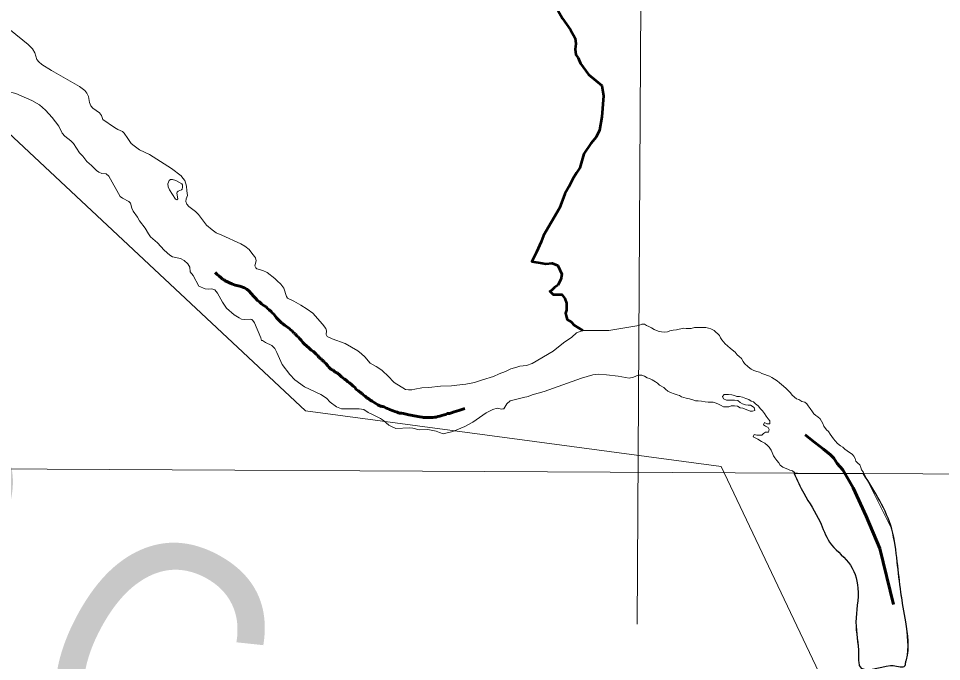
# Model space of a CAD drawing. Extents: x 553962 to 842807, y 8883888 to 9032388.
# Drawn here: x 811973 to 813925, y 9009761 to 9011120 of the extents above; entities that cross this region are included whole.
import ezdxf

# ---------------------------------------------------------------- set-up
doc = ezdxf.new("R2010")
doc.units = 0
doc.header["$LTSCALE"] = 160
doc.linetypes.add('LONG_DASH_SHORT_DASH', pattern=[9.9, 6, -1.2, 1.5, -1.2])
doc.layers.add('60', color=7, linetype='Continuous', lineweight=13)

msp = doc.modelspace()

# ---------------------------------------------------------------- linework, layer by layer
at = {"layer": '60', "lineweight": 25}
msp.add_line((813760, 9010158), (813613.5, 9010159), dxfattribs=at)
msp.add_line((813760, 9010158), (813613.5, 9010159), dxfattribs=at)
at = {"layer": '60'}
msp.add_line((813820, 9010041), (813759.1, 9010162.1), dxfattribs=at)
for points in [[(813360.1, 9023569.2), (813315.9, 9015692.6), (813281.3, 9009840.4)], [(814299.2, 9008405.6), (813459.3, 9010173.7), (812580.4, 9010291.1), (811653.1, 9011157.7), (810559.5, 9011280.2), (810195, 9011908.6), (808314.1, 9012880.2), (806826.8, 9013064), (805532, 9014193.1), (804657.2, 9014070.6)], [(811956.1, 9011095.9), (811993.3, 9011065.2), (812002.6, 9011056.4), (812007.6, 9011047.6), (812012, 9011033.8), (812015.9, 9011028.6), (812022.5, 9011023.1), (812042.7, 9011010.4), (812102.4, 9010976.3), (812113.4, 9010968.3), (812117.8, 9010962.4), (812121.1, 9010955.2), (812123.5, 9010942.8), (812125.9, 9010936), (812130.4, 9010931), (812144.6, 9010920.7), (812148.7, 9010915), (812151.8, 9010906.8), (812176.2, 9010889.7), (812183.1, 9010885.8), (812188, 9010883.8)], [(812188, 9010883.8), (812183.1, 9010885.8), (812176.2, 9010889.7), (812151.8, 9010906.8), (812148.7, 9010915), (812144.6, 9010920.7), (812130.4, 9010931), (812125.9, 9010936), (812123.5, 9010942.8), (812121.1, 9010955.2), (812117.8, 9010962.4), (812113.4, 9010968.3), (812102.4, 9010976.3), (812042.7, 9011010.4), (812022.5, 9011023.1), (812015.9, 9011028.6), (812012, 9011033.8), (812007.6, 9011047.6), (812002.6, 9011056.4), (811993.3, 9011065.2), (811956.1, 9011095.9)], [(812051.4, 9010902.2), (812044.3, 9010911.3), (812030.4, 9010926.4), (812017.5, 9010937.7), (812001.5, 9010947), (811967.5, 9010961.8), (811949.9, 9010965.8), (811936.7, 9010966.9), (811915.7, 9010971.8), (811906, 9010972.8), (811903.4, 9010971.6), (811898.1, 9010967), (811890.3, 9010967), (811882.1, 9010965)], [(812248.2, 9010665.4), (812241, 9010677.5), (812228.9, 9010692.4), (812224.7, 9010700.7), (812216, 9010713.4), (812213.2, 9010719.7), (812210.1, 9010730.2), (812206.3, 9010733.8), (812193.4, 9010740.4), (812188.2, 9010744.4), (812164.5, 9010786.9), (812158.8, 9010792), (812149.4, 9010793), (812142.8, 9010795.4), (812138.2, 9010798.9), (812127.7, 9010809.7), (812117.7, 9010817.9), (812109.6, 9010829.4), (812102.4, 9010836.2), (812089.3, 9010856.4), (812084.2, 9010861.7), (812071.2, 9010872), (812065.8, 9010878.2), (812058.8, 9010892.8), (812051.4, 9010902.2)], [(812188, 9010883.8), (812192.8, 9010881.7), (812196.7, 9010878.2), (812204.2, 9010866.5), (812211.8, 9010856.5), (812217.5, 9010851.3), (812228.8, 9010842.9), (812249.9, 9010833.2), (812273.5, 9010818.4)], [(812273.5, 9010818.4), (812249.9, 9010833.2), (812228.8, 9010842.9), (812217.5, 9010851.3), (812211.8, 9010856.5), (812204.2, 9010866.5), (812196.7, 9010878.2), (812192.8, 9010881.7), (812188, 9010883.8)], [(812273.5, 9010818.4), (812297, 9010803.6), (812316.9, 9010788.1), (812320.8, 9010783)], [(812320.8, 9010783), (812316.9, 9010788.1), (812297, 9010803.6), (812273.5, 9010818.4)], [(812320.8, 9010783), (812324.7, 9010777.9), (812328.5, 9010766), (812329.4, 9010756.1)], [(812329.4, 9010756.1), (812328.5, 9010766), (812324.7, 9010777.9), (812320.8, 9010783)], [(812329.4, 9010756.1), (812330.3, 9010746.2), (812327.7, 9010738.9), (812327.1, 9010733.6), (812328.9, 9010728.2), (812333.6, 9010723), (812347.3, 9010712.3), (812347.3, 9010712.3), (812353.7, 9010706.1), (812371, 9010683.9), (812382.7, 9010673.7), (812391.4, 9010667.7), (812403.2, 9010662.4)], [(812403.2, 9010662.4), (812391.4, 9010667.7), (812382.7, 9010673.7), (812371, 9010683.9), (812353.7, 9010706.1), (812347.3, 9010712.3), (812347.3, 9010712.3), (812333.6, 9010723), (812328.9, 9010728.2), (812327.1, 9010733.6), (812327.7, 9010738.9), (812330.3, 9010746.2), (812329.4, 9010756.1)], [(812354.8, 9010554.8), (812342.4, 9010577.2), (812336.2, 9010584.8), (812335.3, 9010595.1), (812331.2, 9010602.2), (812323.2, 9010609), (812315.7, 9010613.3), (812299.2, 9010616.7), (812293.1, 9010620.1), (812281.2, 9010630.8), (812266.8, 9010645.9), (812252.2, 9010658.6), (812248.2, 9010665.4)], [(812403.2, 9010662.4), (812443.2, 9010644.4), (812451.6, 9010639.3), (812461.1, 9010631.8), (812466.7, 9010624.7)], [(812466.7, 9010624.7), (812461.1, 9010631.8), (812451.6, 9010639.3), (812443.2, 9010644.4), (812403.2, 9010662.4)], [(812466.7, 9010624.7), (812472.3, 9010617.6), (812474.2, 9010614.2), (812475.6, 9010608.3), (812472.8, 9010597.6), (812475, 9010593.4), (812477.3, 9010591.6), (812489.9, 9010587.8), (812498.9, 9010583.2), (812515.2, 9010570.5), (812520.1, 9010566)], [(812520.1, 9010566), (812515.2, 9010570.5), (812498.9, 9010583.2), (812489.9, 9010587.8), (812477.3, 9010591.6), (812475, 9010593.4), (812472.8, 9010597.6), (812475.6, 9010608.3), (812474.2, 9010614.2), (812472.3, 9010617.6), (812466.7, 9010624.7)], [(812520.1, 9010566), (812527.8, 9010559), (812534.3, 9010550.2), (812539.7, 9010532.7), (812541.9, 9010529.5), (812555.7, 9010522.8), (812570.1, 9010514.2)], [(812570.1, 9010514.2), (812555.7, 9010522.8), (812541.9, 9010529.5), (812539.7, 9010532.7), (812534.3, 9010550.2), (812527.8, 9010559), (812520.1, 9010566)], [(812429, 9010494.3), (812413.1, 9010508.2), (812404.9, 9010520.5), (812394, 9010540.2), (812388.4, 9010547.1), (812381.8, 9010548.9), (812374.3, 9010548.3), (812367.7, 9010548.8), (812354.8, 9010554.8)], [(812570.1, 9010514.2), (812584, 9010506), (812595.7, 9010497.7), (812616.3, 9010474.2), (812622.9, 9010465.2), (812624.5, 9010460.3), (812623.5, 9010452.6), (812626.2, 9010448.5), (812636.6, 9010443.5), (812664.2, 9010433.2), (812690.8, 9010418.3), (812698.3, 9010411.8)], [(812698.3, 9010411.8), (812690.8, 9010418.3), (812664.2, 9010433.2), (812636.6, 9010443.5), (812626.2, 9010448.5), (812623.5, 9010452.6), (812624.5, 9010460.3), (812622.9, 9010465.2), (812616.3, 9010474.2), (812595.7, 9010497.7), (812584, 9010506), (812570.1, 9010514.2)], [(812472.2, 9010477.2), (812469, 9010482.2), (812466.6, 9010484.1), (812464.7, 9010484.7), (812450.6, 9010484.1), (812444.7, 9010484.9), (812439.5, 9010487.4), (812429, 9010494.3)], [(812612.3, 9010325.8), (812577.7, 9010342.1), (812557.5, 9010356.7), (812547, 9010368), (812530.5, 9010389.4), (812519.8, 9010414.8), (812515.1, 9010423.1), (812509.2, 9010429.2), (812495.2, 9010435.6), (812488.9, 9010439.5), (812486.8, 9010439.9), (812485.9, 9010445.7), (812472.2, 9010477.2)], [(813026.9, 9010383.5), (813033.3, 9010385.4), (813047.4, 9010386.7), (813059.4, 9010391), (813104.1, 9010417.5), (813125.6, 9010434.6), (813143.1, 9010446.7), (813153.1, 9010455.9), (813166.8, 9010460.8), (813181.8, 9010460.8), (813221.6, 9010460.8), (813251.5, 9010465.7), (813285, 9010471.4)], [(813455.3, 9010450.3), (813451.8, 9010453.9), (813447.8, 9010457.5), (813444.2, 9010461.1), (813437.6, 9010464.2), (813432.1, 9010466.2), (813426.5, 9010467.3), (813420.4, 9010467.3), (813413.8, 9010467.4), (813407.7, 9010467.4), (813402.6, 9010467.5), (813395.9, 9010465.5), (813390.3, 9010465.5), (813385.3, 9010465.5), (813379.7, 9010465.6), (813364.4, 9010462.1), (813357.8, 9010461.6), (813350.6, 9010460.2), (813345.5, 9010458.2), (813339.4, 9010457.7), (813333.3, 9010458.2), (813327.7, 9010458.8), (813322.2, 9010460.8), (813317.6, 9010463.4), (813311.5, 9010466.5), (813306.5, 9010469.1), (813301.4, 9010471.2), (813297.3, 9010474.2), (813291.7, 9010474.3), (813285, 9010471.4), (813251.5, 9010465.7), (813221.6, 9010460.8), (813181.8, 9010460.8), (813166.8, 9010460.8)], [(813285, 9010471.4), (813291.7, 9010474.3), (813297.3, 9010474.2), (813301.4, 9010471.2), (813306.5, 9010469.1), (813311.5, 9010466.5), (813317.6, 9010463.4), (813322.2, 9010460.8), (813327.7, 9010458.8), (813333.3, 9010458.2), (813339.4, 9010457.7), (813345.5, 9010458.2), (813350.6, 9010460.2), (813357.8, 9010461.6), (813364.4, 9010462.1), (813379.7, 9010465.6), (813385.3, 9010465.5), (813390.3, 9010465.5), (813395.9, 9010465.5), (813402.6, 9010467.5), (813407.7, 9010467.4), (813413.8, 9010467.4), (813420.4, 9010467.3), (813426.5, 9010467.3), (813432.1, 9010466.2), (813437.6, 9010464.2), (813444.2, 9010461.1), (813447.8, 9010457.5), (813451.8, 9010453.9), (813455.3, 9010450.3)], [(813166.8, 9010460.8), (813153.1, 9010455.9), (813143.1, 9010446.7), (813125.6, 9010434.6), (813104.1, 9010417.5), (813059.4, 9010391), (813047.4, 9010386.7), (813033.3, 9010385.4), (813026.9, 9010383.5)], [(813455.3, 9010450.3), (813457.9, 9010445.7), (813460.4, 9010441.1), (813464.4, 9010437), (813467.9, 9010432.9), (813472.5, 9010428.8), (813478.6, 9010423.2), (813488.7, 9010415), (813492.7, 9010409.8), (813497.3, 9010406.2), (813501.8, 9010401.6), (813505.8, 9010395.5), (813508.3, 9010390.9), (813516.4, 9010384.2), (813522.5, 9010379.1), (813528.1, 9010376.5), (813534.7, 9010374.4), (813540.3, 9010372.8), (813545.3, 9010370.3), (813551.4, 9010368.2), (813557, 9010366.1), (813561.6, 9010364.1), (813566.6, 9010361.5), (813571.7, 9010357.9), (813577.3, 9010354.8), (813582.8, 9010350.2), (813586.9, 9010346.6), (813590.9, 9010343.5), (813596.5, 9010338.4), (813600, 9010334.8), (813606.1, 9010329.1), (813609.1, 9010324), (813618.2, 9010316.8), (813623.3, 9010314.8), (813629.9, 9010311.2), (813636, 9010309.6), (813640, 9010306), (813643, 9010301.4), (813647.1, 9010295.8), (813652.1, 9010289.1), (813655.1, 9010284.5), (813659.2, 9010281.4), (813663.7, 9010278.3), (813668.3, 9010274.2), (813674.3, 9010264.5), (813676.3, 9010258.9), (813681.8, 9010251.2), (813685.9, 9010247.6), (813689.9, 9010242), (813693.4, 9010236.9), (813696.5, 9010231.8), (813700, 9010227.7), (813705, 9010222), (813711.6, 9010216.9), (813716.2, 9010214.3), (813720.7, 9010210.2), (813725.3, 9010206.6), (813730.3, 9010203), (813735.9, 9010199.9), (813739.4, 9010195.3), (813742.5, 9010190.2), (813744, 9010185.1), (813748.5, 9010180.5), (813752.5, 9010176.9), (813754.5, 9010171.3)], [(813754.5, 9010171.3), (813752.5, 9010176.9), (813748.5, 9010180.5), (813744, 9010185.1), (813742.5, 9010190.2), (813739.4, 9010195.3), (813735.9, 9010199.9), (813730.3, 9010203), (813725.3, 9010206.6), (813720.7, 9010210.2), (813716.2, 9010214.3), (813711.6, 9010216.9), (813705, 9010222), (813700, 9010227.7), (813696.5, 9010231.8), (813693.4, 9010236.9), (813689.9, 9010242), (813685.9, 9010247.6), (813681.8, 9010251.2), (813676.3, 9010258.9), (813674.3, 9010264.5), (813668.3, 9010274.2), (813663.7, 9010278.3), (813659.2, 9010281.4), (813655.1, 9010284.5), (813652.1, 9010289.1), (813647.1, 9010295.8), (813643, 9010301.4), (813640, 9010306), (813636, 9010309.6), (813629.9, 9010311.2), (813623.3, 9010314.8), (813618.2, 9010316.8), (813609.1, 9010324), (813606.1, 9010329.1), (813600, 9010334.8), (813596.5, 9010338.4), (813590.9, 9010343.5), (813586.9, 9010346.6), (813582.8, 9010350.2), (813577.3, 9010354.8), (813571.7, 9010357.9), (813566.6, 9010361.5), (813561.6, 9010364.1), (813557, 9010366.1), (813551.4, 9010368.2), (813545.3, 9010370.3), (813540.3, 9010372.8), (813534.7, 9010374.4), (813528.1, 9010376.5), (813522.5, 9010379.1), (813516.4, 9010384.2), (813508.3, 9010390.9), (813505.8, 9010395.5), (813501.8, 9010401.6), (813497.3, 9010406.2), (813492.7, 9010409.8), (813488.7, 9010415), (813478.6, 9010423.2), (813472.5, 9010428.8), (813467.9, 9010432.9), (813464.4, 9010437), (813460.4, 9010441.1), (813457.9, 9010445.7), (813455.3, 9010450.3)], [(812698.3, 9010411.8), (812705.7, 9010405.3), (812716.7, 9010391.9), (812729.4, 9010384.9), (812741.6, 9010376.9), (812743.9, 9010374.8)], [(812743.9, 9010374.8), (812741.6, 9010376.9), (812729.4, 9010384.9), (812716.7, 9010391.9), (812705.7, 9010405.3), (812698.3, 9010411.8)], [(812743.9, 9010374.8), (812754.3, 9010365.4), (812767.7, 9010350.9), (812791.8, 9010336.6), (812798.2, 9010335.3), (812804.9, 9010335.6), (812811.2, 9010336.8)], [(812811.2, 9010336.8), (812804.9, 9010335.6), (812798.2, 9010335.3), (812791.8, 9010336.6), (812767.7, 9010350.9), (812754.3, 9010365.4), (812743.9, 9010374.8)], [(812954.2, 9010356.5), (812977.5, 9010363.8), (812989.4, 9010369.2), (813003.2, 9010374), (813014.2, 9010379.8), (813026.9, 9010383.5)], [(813026.9, 9010383.5), (813014.2, 9010379.8), (813003.2, 9010374), (812989.4, 9010369.2), (812977.5, 9010363.8), (812954.2, 9010356.5)], [(813283.9, 9010366.8), (813273.5, 9010362), (813264.9, 9010360.5), (813241.6, 9010364.4), (813216.8, 9010367.6), (813200.4, 9010368.6), (813188.1, 9010367), (813163.6, 9010360), (813084.8, 9010331.7), (813059.6, 9010324.8), (813051.2, 9010321.2), (813047.9, 9010320.8)], [(812900.5, 9010345.6), (812918.9, 9010347.7), (812937.5, 9010351.2), (812954.2, 9010356.5)], [(812954.2, 9010356.5), (812937.5, 9010351.2), (812918.9, 9010347.7), (812900.5, 9010345.6)], [(813511.4, 9010317), (813504.3, 9010320.1), (813497.7, 9010321.7), (813492.1, 9010321.7), (813487, 9010323.8), (813482, 9010325.3), (813474.8, 9010325.4), (813465.2, 9010325.5), (813462.1, 9010321.4), (813464.1, 9010316.3), (813470.2, 9010313.7), (813475.8, 9010313.7), (813480.9, 9010313.6), (813487.5, 9010313.6), (813494.1, 9010313), (813499.1, 9010308.9), (813504.2, 9010305.8), (813510.3, 9010303.8), (813515.9, 9010303.2), (813521, 9010303.2), (813528.6, 9010298.1), (813530.6, 9010291.9), (813525.5, 9010290.4), (813520.4, 9010290.5), (813515.3, 9010292.5), (813509.7, 9010294.6), (813505.2, 9010296.7), (813499.6, 9010297.2), (813494, 9010301.3), (813487.4, 9010301.9), (813480.3, 9010301.4), (813475.2, 9010299.9), (813469.6, 9010299.4), (813464, 9010299.5), (813459.4, 9010302.1), (813453.8, 9010305.2), (813448.8, 9010307.2), (813442.2, 9010309.3), (813437.1, 9010309.3), (813432, 9010309.4), (813425.4, 9010309.9), (813417.8, 9010311.5), (813410.7, 9010312.1), (813404.6, 9010312.1), (813399.5, 9010314.2), (813392.4, 9010316.2), (813384.8, 9010317.8), (813375.6, 9010320.9), (813371.1, 9010323.5), (813366, 9010325.1), (813359.4, 9010327.2), (813351.8, 9010330.2), (813346.2, 9010332.8), (813341.7, 9010336.9), (813337.6, 9010340.5), (813329, 9010345.2), (813324.5, 9010349.3), (813320.4, 9010352.4), (813313.3, 9010357), (813307.7, 9010359.6), (813302.7, 9010361.1), (813297.1, 9010364.2), (813291.5, 9010366.3), (813286.4, 9010366.3), (813283.9, 9010366.8)], [(812811.2, 9010336.8), (812826.2, 9010339.7), (812840.8, 9010340.2), (812865.3, 9010343.3), (812888.6, 9010344.2), (812900.5, 9010345.6)], [(812900.5, 9010345.6), (812888.6, 9010344.2), (812865.3, 9010343.3), (812840.8, 9010340.2), (812826.2, 9010339.7), (812811.2, 9010336.8)], [(812713, 9010288), (812703.2, 9010293.7), (812693.3, 9010295.2), (812656.6, 9010295.6), (812645.7, 9010299.6), (812632.3, 9010309.5), (812624.6, 9010317.7), (812612.3, 9010325.8)], [(813047.9, 9010320.8), (813043.8, 9010320.2), (813013, 9010312.1), (813005.6, 9010306), (812999.2, 9010295.4), (812997.2, 9010295.1)], [(813567.1, 9010203.1), (813565.1, 9010207.7), (813561, 9010214.3), (813557, 9010217.9), (813551.4, 9010222.5), (813544.3, 9010226.6), (813536.8, 9010231.3), (813532.2, 9010233.3), (813527.1, 9010235.9), (813528.7, 9010241), (813534.3, 9010239.4), (813539.9, 9010239.4), (813544.9, 9010239.9), (813549, 9010243.4), (813553.1, 9010246.4), (813559.2, 9010245.9), (813560.8, 9010251.5), (813558.3, 9010256.1), (813553.2, 9010258.7), (813548.7, 9010261.8), (813550.7, 9010266.3), (813555.8, 9010263.7), (813561.9, 9010263.7), (813562.4, 9010269.8), (813558.4, 9010274.4), (813554.4, 9010280.1), (813550.9, 9010285.7), (813546.8, 9010291.3), (813542.3, 9010295.4), (813537.7, 9010301.6), (813531.7, 9010306.2), (813527.6, 9010310.3), (813522.6, 9010311.8), (813517.5, 9010314.9), (813511.4, 9010317)], [(812997.2, 9010295.1), (812994.8, 9010294.7), (812985.5, 9010296.8), (812976, 9010293.7), (812962.1, 9010286.7), (812934.1, 9010267), (812916.8, 9010258), (812891.9, 9010247.8), (812871.2, 9010242.7), (812863.6, 9010245.4)], [(812863.6, 9010245.4), (812856.1, 9010248), (812838.8, 9010251.4), (812820.3, 9010251.2), (812807.1, 9010254.7), (812800.1, 9010255.3), (812771.4, 9010253.7), (812763.2, 9010257.1), (812756.4, 9010261), (812744.8, 9010270.7), (812738.6, 9010274.8), (812720.1, 9010283.8), (812713, 9010288)], [(800153.2, 9010219.3), (807800.9, 9010190.4), (820498.6, 9010123)], [(813613.5, 9010159), (813614.1, 9010161), (813610, 9010164.6), (813604.5, 9010165.6), (813599.9, 9010167.7), (813594.8, 9010169.8), (813589.2, 9010171.8), (813584.2, 9010176), (813581.2, 9010181.6), (813577.1, 9010186.2), (813572.6, 9010191.8), (813569.6, 9010196.4), (813567.1, 9010203.1)], [(813754.5, 9010171.3), (813756, 9010166.2), (813759.1, 9010162.1), (813760, 9010158), (813613.5, 9010159)], [(813759.1, 9010162.1), (813756, 9010166.2), (813754.5, 9010171.3)]]:
    msp.add_lwpolyline(points, dxfattribs=at)
at = {"layer": '60', "lineweight": 53}
msp.add_lwpolyline([(813113.6, 9011138.2), (813123.6, 9011120), (813140.2, 9011096.7), (813150.2, 9011078.5), (813151.8, 9011066.8), (813150.2, 9011055.2), (813151.8, 9011043.6), (813156.8, 9011037), (813161.8, 9011025.3), (813178.4, 9011002.1), (813195.1, 9010988.8), (813206.7, 9010978.8), (813210, 9010957.2), (813206.7, 9010912.4), (813201.7, 9010884.2), (813195.1, 9010869.2), (813183.4, 9010856), (813168.5, 9010834.4), (813160.2, 9010804.5), (813153.5, 9010794.5), (813145.2, 9010781.2), (813136.9, 9010764.6), (813128.6, 9010749.7), (813117, 9010719.8), (813083.7, 9010661.7), (813078.7, 9010648.4), (813068.8, 9010626.8), (813058.8, 9010606.9), (813080.4, 9010603.6), (813088.7, 9010601.9), (813102, 9010603.6), (813113.6, 9010598.6), (813121.9, 9010580.3), (813120.3, 9010568.7), (813113.6, 9010557.1), (813107, 9010552.1), (813102, 9010547.1), (813097, 9010543.8), (813103.7, 9010537.1), (813121.9, 9010537.1), (813128.6, 9010528.8), (813131.9, 9010518.9), (813131.9, 9010508.9), (813131.9, 9010503.9), (813130.2, 9010497.3), (813131.9, 9010489), (813133.6, 9010484), (813141.9, 9010479), (813148.5, 9010472.4), (813166.8, 9010460.8)], dxfattribs=at)
at = {"layer": '60'}
msp.add_lwpolyline([(812317.8, 9010758.3), (812319.3, 9010760), (812320.3, 9010763.7), (812319.7, 9010769.1), (812318.6, 9010771.1), (812305.7, 9010777.7), (812299.1, 9010779.9), (812294.9, 9010779.9), (812292, 9010778), (812289.2, 9010770.8), (812289.9, 9010764.3), (812292.4, 9010758.4), (812305.2, 9010738.2), (812308.3, 9010737.1), (812310.1, 9010739.5), (812308.1, 9010751.5), (812308.5, 9010753.5), (812310.7, 9010755.4)], close=True, dxfattribs=at)
at = {"layer": '60', "linetype": 'LONG_DASH_SHORT_DASH', "lineweight": 60}
for points in [[(812507.2, 9010500.8), (812503.1, 9010504.9), (812499.5, 9010507.2), (812496.7, 9010510.8), (812490.6, 9010514.8), (812486.8, 9010517.1), (812482.7, 9010521.5), (812478.7, 9010524.3), (812474.6, 9010529.4), (812471, 9010532.5), (812465.4, 9010538.9), (812461.3, 9010544), (812456.3, 9010548.6), (812450.9, 9010551.1), (812441.5, 9010555), (812431.6, 9010556.8), (812424.5, 9010559.8), (812419.6, 9010561.9), (812415.3, 9010563.9), (812410.5, 9010566), (812407.9, 9010568), (812404.6, 9010569.5), (812401, 9010572.9), (812397.2, 9010576.7), (812393.1, 9010579.2), (812389.4, 9010583.8)], [(812629.8, 9010383.5), (812627.3, 9010386), (812623, 9010391.4), (812619.7, 9010393.7), (812617.9, 9010397), (812614.3, 9010398.8), (812612.3, 9010402.1), (812608.5, 9010404.2), (812606.4, 9010408.2), (812602.9, 9010410.8), (812597.3, 9010416.9), (812592.4, 9010419.2), (812587.3, 9010424.1), (812582.8, 9010427.9), (812577.4, 9010433), (812574.4, 9010435.8), (812570.8, 9010440.2), (812567.2, 9010444), (812564.9, 9010447.9), (812561.4, 9010449.9), (812559.3, 9010453.7), (812555.8, 9010455.5), (812552.2, 9010460.4), (812548.7, 9010462.2), (812546.4, 9010465.2), (812542.8, 9010467), (812539.2, 9010470.4), (812535.7, 9010472.2), (812531.6, 9010475.5), (812529.3, 9010477.5), (812525.5, 9010480.6), (812521.7, 9010485.2), (812519.1, 9010488), (812515.3, 9010492.6), (812513, 9010495.2), (812509.5, 9010498.5), (812507.2, 9010500.8)], [(812877, 9010283.2), (812873.1, 9010283), (812868.3, 9010281), (812864.5, 9010279.7), (812860.2, 9010278.9), (812856.1, 9010278.1), (812853.3, 9010277.6), (812849.7, 9010277.1), (812843.9, 9010277.1), (812840.1, 9010277.1), (812836, 9010277.1), (812833.7, 9010277.1), (812829.9, 9010277.4), (812827.1, 9010277.6), (812822.2, 9010278.4), (812817.9, 9010279.2), (812813.9, 9010279.9), (812810, 9010280.7), (812806.2, 9010281.5), (812802.9, 9010282.2), (812798.8, 9010283), (812793, 9010283.8), (812787.7, 9010285.3), (812782.8, 9010286.1), (812778.2, 9010286.1), (812774.2, 9010288.1), (812769.3, 9010289.9), (812765.2, 9010291.4), (812763.2, 9010291.9), (812760.2, 9010293.5), (812758.1, 9010294), (812754.3, 9010295.8), (812752, 9010296.3), (812748.7, 9010298.3), (812744.9, 9010300.1), (812740.6, 9010300.4), (812736, 9010302.2), (812732.9, 9010304), (812729.1, 9010307), (812725, 9010308.6), (812721, 9010311.9), (812716.6, 9010313.4), (812713.8, 9010316.5), (812710, 9010319), (812706.5, 9010322.1), (812702.7, 9010324.2), (812700.1, 9010327.5), (812696.8, 9010329.5), (812692.2, 9010333.6), (812687.1, 9010336.4), (812684.6, 9010341), (812680.8, 9010343.3), (812677.5, 9010346.9), (812672.9, 9010350.5), (812669.6, 9010352.5), (812665.5, 9010356.4), (812662.9, 9010357.9), (812658.9, 9010361.2), (812656.6, 9010362.8), (812652.8, 9010366.6), (812646.9, 9010371.4), (812642.6, 9010372.7), (812638.5, 9010376.8), (812634.4, 9010378.8), (812629.8, 9010383.5)], [(812917.2, 9010296.3), (812917.2, 9010296.3), (812913.1, 9010294.8), (812908.5, 9010293.2), (812904.2, 9010292), (812894.5, 9010288.9), (812889.2, 9010287.1), (812884.6, 9010285.8), (812879.8, 9010285.3), (812877, 9010283.2)], [(813823.6, 9009881.7), (813794.7, 9010000), (813765.7, 9010068.6), (813738.6, 9010128.5), (813716.4, 9010166.2), (813704.8, 9010179.8), (813697.1, 9010191.3), (813690.5, 9010198.4), (813675.2, 9010210.2), (813656.9, 9010224), (813637.1, 9010240.4)]]:
    msp.add_lwpolyline(points, dxfattribs=at)
at = {"layer": '60', "lineweight": 25}
for points in [[(813613.5, 9010159), (813633.8, 9010116.9), (813668.2, 9010056.8), (813688.2, 9010013.8), (813728.3, 9009970.8), (813748.4, 9009916.4), (813744.1, 9009844.7), (813749.8, 9009777.4), (813749.8, 9009762.8), (813751.3, 9009753), (813817.2, 9009753), (813822.9, 9009753), (813848, 9009753), (813849.1, 9009757.7), (813850.9, 9009765.2), (813849.5, 9009845.2), (813839.2, 9009907.4), (813831.5, 9009972.2), (813820, 9010041), (813760, 9010158)], [(813613.5, 9010159), (813633.8, 9010116.9), (813668.2, 9010056.8), (813688.2, 9010013.8), (813728.3, 9009970.8), (813748.4, 9009916.4), (813744.1, 9009844.7), (813749.8, 9009777.4), (813749.9, 9009769.2)], [(813840.9, 9009895.6), (813839.2, 9009907.4), (813831.5, 9009972.2), (813820, 9010041), (813760, 9010158)]]:
    msp.add_spline(points, degree=3, dxfattribs=at)
at = {"layer": '60'}
msp.add_spline([(813848.8, 9009753.5), (813849.1, 9009757.7), (813850.9, 9009765.2), (813849.5, 9009845.2), (813839.2, 9009907.4), (813831.5, 9009972.2), (813820, 9010041)], degree=3, dxfattribs=at)

# ---------------------------------------------------------------- texts
at = {"layer": '60', "width": 0.9}
msp.add_text('R I O   S Ã O   F R A N C I S C O', height=500, rotation=332.036, dxfattribs=at).set_placement((805040.4, 9013317.1))

doc.saveas('drawing.dxf')
